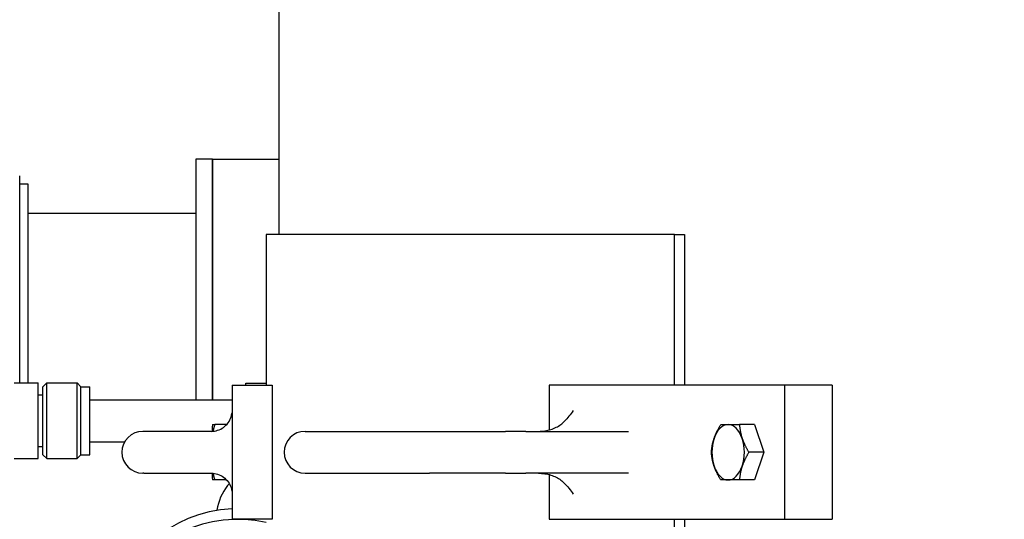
# Model space of a CAD drawing. Header units: inches. Extents: x 36 to 1719, y -84 to 1122.
# Tile 487 of 571: x 655.79 to 670.48, y 811.49 to 818.95. Entities that reach past the tile are written whole.
import ezdxf

# ---------------------------------------------------------------- set-up
doc = ezdxf.new("R2010")
doc.units = ezdxf.units.IN
doc.header["$LTSCALE"] = 48
doc.header["$MEASUREMENT"] = 0
doc.layers.add('Dimension (ANSI)', color=7, linetype='Continuous', lineweight=25)
doc.layers.add('Visible (ANSI)', color=7, linetype='Continuous', lineweight=30)
doc.styles.add('Note Text (ANSI)', font='tahoma.ttf')
doc.dimstyles.new('Architectural (ANSI)', dxfattribs={"dimscale": 48, "dimtxt": 0.125, "dimasz": 0.098425, "dimexe": 0.125, "dimexo": 0.0625, "dimgap": 0.031496, "dimtad": 0, "dimtih": 1, "dimtoh": 1, "dimdec": 4, "dimrnd": 1e-08, "dimzin": 3, "dimdsep": 46, "dimlunit": 4, "dimtxsty": 'Note Text (ANSI)', "dimcen": 0.09, "dimdle": 0.393701, "dimclrd": 256, "dimclre": 256, "dimclrt": 256, "dimadec": 0, "dimazin": 3, "dimtfac": 0.96, "dimtofl": 0, "dimtmove": 0, "dimatfit": 3, "dimfxl": 1, "dimfrac": 2, "dimtolj": 1, "dimtzin": 12, "dimlwd": -1, "dimlwe": -1, "dimarcsym": 0})

# ---------------------------------------------------------------- blocks, each defined once
blk = doc.blocks.new('*D22')
at = {"layer": 'Defpoints', "color": 0, "transparency": 16777216}
for p in [(702.014, 1001.053), (609.741, 760.491), (738.918, 760.491)]:
    blk.add_point(p, dxfattribs=at)
at = {"layer": 'Dimension (ANSI)', "transparency": 16777216}
for p, q in [((699.014, 1001.053), (603.741, 1001.053)), ((609.741, 996.328), (609.741, 900.572)), ((609.741, 765.216), (609.741, 889.973)), ((735.918, 760.491), (603.741, 760.491))]:
    blk.add_line(p, q, dxfattribs=at)
for points in [[(608.953, 996.328), (610.528, 996.328), (609.741, 1001.053)], [(608.953, 765.216), (610.528, 765.216), (609.741, 760.491)]]:
    blk.add_solid(points, dxfattribs=at)
at = {"layer": 'Dimension (ANSI)', "transparency": 16777216, "insert": (589.782, 899.06), "char_height": 6, "attachment_point": 1, "style": 'Note Text (ANSI)'}
blk.add_mtext('\\A1;20\'-0 9/16"', dxfattribs=at)

msp = doc.modelspace()

# ---------------------------------------------------------------- linework, layer by layer
at = {"layer": 'Visible (ANSI)'}
for p, q in [((659.65671, 820.1246), (659.65671, 815.7414)), ((658.41768, 816.8664), (658.41768, 813.27452)), ((658.66768, 816.8664), (658.41768, 816.8664)), ((658.66768, 816.8664), (658.66768, 813.27452)), ((658.66768, 816.8664), (659.65671, 816.8664)), ((658.66768, 813.27452), (658.66768, 816.8664)), ((655.79268, 813.52591), (655.79268, 816.6164)), ((655.91768, 816.4914), (655.79268, 816.4914)), ((655.91768, 813.52591), (655.91768, 816.4914)), ((658.41768, 816.0539), (655.91768, 816.0539)), ((665.55751, 815.7414), (659.46921, 815.7414)), ((659.46921, 815.7414), (659.46921, 813.4914)), ((665.55751, 813.4914), (665.55751, 815.7414)), ((665.55751, 815.7414), (665.70964, 815.7414)), ((665.70964, 815.7414), (665.70964, 813.4914)), ((655.71041, 813.52591), (656.06785, 813.52591)), ((656.06785, 812.39814), (656.06785, 813.52591)), ((656.13956, 813.46938), (656.19596, 813.52591)), ((656.13956, 812.45467), (656.13956, 813.46938)), ((656.19596, 812.39814), (656.19596, 813.52591)), ((656.19596, 813.52591), (656.64869, 813.52591)), ((656.64869, 812.39814), (656.64869, 813.52591)), ((656.70509, 813.46938), (656.64869, 813.52591)), ((656.70509, 812.45467), (656.70509, 813.46938)), ((656.70509, 813.46938), (656.839, 813.46938)), ((656.839, 812.45467), (656.839, 813.46938)), ((658.95949, 813.4914), (659.55645, 813.4914)), ((658.95949, 813.4914), (658.95949, 812.50503)), ((659.16768, 813.4914), (659.16768, 813.52452)), ((659.16768, 813.52452), (659.46921, 813.52452)), ((659.55645, 813.4914), (659.55645, 811.4914)), ((663.69046, 813.4914), (663.69046, 812.8246)), ((667.19776, 813.4914), (663.69046, 813.4914)), ((667.19776, 813.4914), (667.19776, 811.4914)), ((667.91091, 813.4914), (667.19776, 813.4914)), ((667.91091, 813.4914), (667.91091, 811.4914)), ((656.06785, 813.34676), (656.13956, 813.34676)), ((656.839, 813.27452), (658.95949, 813.27452)), ((658.66646, 812.90477), (658.66647, 812.90478)), ((658.87889, 812.90478), (658.70244, 812.90478)), ((666.75272, 812.90478), (666.52873, 812.90478)), ((666.75272, 812.90478), (666.89223, 812.4914)), ((657.64208, 812.8039), (657.62939, 812.8039)), ((658.1916, 812.8039), (657.64208, 812.8039)), ((658.64763, 812.8039), (658.1916, 812.8039)), ((660.04889, 812.8039), (661.9051, 812.8039)), ((661.9051, 812.8039), (663.03744, 812.8039)), ((663.34404, 812.8039), (663.03744, 812.8039)), ((663.34404, 812.8039), (664.87421, 812.8039)), ((656.06785, 812.57729), (656.13956, 812.57729)), ((656.839, 812.64952), (657.35985, 812.64952)), ((656.13956, 812.45467), (656.19596, 812.39814)), ((656.70509, 812.45467), (656.64869, 812.39814)), ((656.70509, 812.45467), (656.839, 812.45467)), ((658.95949, 812.50503), (658.95949, 812.47776)), ((658.95949, 812.47776), (658.95949, 811.4914)), ((666.89223, 812.4914), (666.66824, 812.4914)), ((666.89223, 812.4914), (666.75272, 812.07801)), ((655.71041, 812.39814), (656.06785, 812.39814)), ((656.19596, 812.39814), (656.64869, 812.39814)), ((657.64208, 812.1789), (657.62939, 812.1789)), ((657.64208, 812.1789), (658.1916, 812.1789)), ((658.1916, 812.1789), (658.64763, 812.1789)), ((660.04889, 812.1789), (661.9051, 812.1789)), ((663.03744, 812.1789), (661.9051, 812.1789)), ((663.03744, 812.1789), (663.34404, 812.1789)), ((664.87421, 812.1789), (663.34404, 812.1789)), ((663.69046, 812.1582), (663.69046, 811.4914)), ((658.66646, 812.07802), (658.66647, 812.07801)), ((658.87889, 812.07801), (658.70244, 812.07801)), ((666.75272, 812.07801), (666.52873, 812.07801)), ((659.55645, 811.4914), (658.95949, 811.4914)), ((663.69046, 811.4914), (667.19776, 811.4914)), ((665.55751, 804.9914), (665.55751, 811.4914)), ((665.70964, 811.4914), (665.70964, 804.9914)), ((667.19776, 811.4914), (667.91091, 811.4914))]:
    msp.add_line(p, q, dxfattribs=at)
for centre in [(657.62939, 812.4914), (660.04889, 812.4914)]:
    msp.add_arc(centre, 0.3125, 90, 270, dxfattribs=at)
for centre, major_axis, ratio, start_param, end_param in [((658.66647, 812.4914), (0, 0.41339), 0.00399463, 0.00691901, 0.71183015), ((666.35926, 812.4914), (0, 0.41339), 0.58454884, 0, 1.04719755), ((666.35926, 812.4914), (0, 0.41339), 0.58454884, 5.23598776, 6.28318531), ((666.35926, 812.4914), (0, -0.41339), 0.58454884, 4.1887902, 5.23598776), ((666.35926, 812.4914), (0, 0.41339), 0.58454884, 4.1887902, 5.23598776), ((666.35926, 812.4914), (0, -0.41339), 0.58454884, 5.23598776, 6.28318531), ((666.35926, 812.4914), (0, -0.41339), 0.58454884, 0, 1.04719755), ((658.66647, 812.4914), (0, -0.41339), 0.00399463, 5.57135516, 6.2762663), ((659.04268, 809.90356), (-1.75, 0), 0.90630779, 4.4661768, 7.38134592), ((659.04268, 810.06416), (-1.75, 0), 0.90630779, 4.75994625, 6.28318531)]:
    msp.add_ellipse(centre, major_axis=major_axis, ratio=ratio, start_param=start_param, end_param=end_param, dxfattribs=at)
for points, knots in [([(658.64763, 812.8039), (658.68055, 812.8039), (658.71347, 812.80908), (658.77606, 812.82931), (658.80572, 812.84434), (658.85889, 812.88273), (658.8824, 812.90609), (658.92101, 812.95882), (658.93612, 812.98818), (658.95257, 813.03814), (658.95699, 813.05774), (658.95949, 813.07757)], [-1.57079633, -1.57079633, -1.57079633, -1.57079633, -1.25743829, -1.25743829, -0.94408026, -0.94408026, -0.63072222, -0.63072222, -0.31736419, -0.31736419, -0.12491563, -0.12491563, -0.12491563, -0.12491563]), ([(664.04721, 813.1164), (664.04712, 813.11624), (664.04703, 813.11609), (664.009, 813.05116), (663.96374, 813.00288), (663.91563, 812.95171)], [-0.001682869, -0.001682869, -0.001682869, -0.001682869, 0, 0, 0.698687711, 0.698687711, 0.698687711, 0.698687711]), ([(663.53045, 812.8039), (663.56217, 812.8039), (663.59388, 812.80628), (663.65571, 812.81563), (663.68582, 812.82258), (663.74296, 812.84047), (663.76999, 812.8514), (663.81975, 812.87629), (663.84249, 812.89025), (663.8829, 812.91998), (663.90057, 812.93574), (663.91561, 812.95178)], [-1.570796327, -1.570796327, -1.570796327, -1.570796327, -1.386665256, -1.386665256, -1.202534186, -1.202534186, -1.018403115, -1.018403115, -0.834272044, -0.834272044, -0.650140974, -0.650140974, -0.650140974, -0.650140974]), ([(658.64763, 812.1789), (658.68055, 812.1789), (658.71347, 812.17371), (658.77606, 812.15349), (658.80572, 812.13846), (658.85889, 812.10006), (658.8824, 812.07671), (658.92101, 812.02398), (658.93612, 811.99461), (658.95257, 811.94466), (658.95699, 811.92506), (658.95949, 811.90522)], [-1.57079633, -1.57079633, -1.57079633, -1.57079633, -1.25743829, -1.25743829, -0.94408026, -0.94408026, -0.63072222, -0.63072222, -0.31736419, -0.31736419, -0.12491563, -0.12491563, -0.12491563, -0.12491563]), ([(663.53045, 812.1789), (663.56217, 812.1789), (663.59388, 812.17651), (663.65571, 812.16717), (663.68582, 812.16021), (663.74296, 812.14232), (663.76999, 812.13139), (663.81975, 812.1065), (663.84249, 812.09255), (663.8829, 812.06282), (663.90057, 812.04705), (663.91561, 812.03101)], [-1.570796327, -1.570796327, -1.570796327, -1.570796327, -1.386665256, -1.386665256, -1.202534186, -1.202534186, -1.018403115, -1.018403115, -0.834272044, -0.834272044, -0.650140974, -0.650140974, -0.650140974, -0.650140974]), ([(658.91816, 812.02546), (658.90949, 812.01512), (658.90104, 812.00462), (658.81168, 811.88838), (658.75244, 811.76223), (658.73537, 811.62555)], [4.371756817, 4.371756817, 4.371756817, 4.371756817, 4.398229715, 4.398229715, 4.659652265, 4.659652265, 4.659652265, 4.659652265]), ([(663.91562, 812.03105), (663.96401, 811.97953), (664.00905, 811.93154), (664.04703, 811.86671), (664.04712, 811.86655), (664.04721, 811.8664)], [1.555777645, 1.555777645, 1.555777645, 1.555777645, 2.336114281, 2.336114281, 2.337996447, 2.337996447, 2.337996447, 2.337996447])]:
    msp.add_open_spline(points, degree=3, knots=knots, dxfattribs=at)
for points, weights in [([(658.66647, 812.90478), (658.66647, 812.90478), (658.70244, 812.90478)], [1.00105680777, 1.0427312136, 1.01001874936]), ([(658.70244, 812.90478), (658.68488, 812.85246), (658.67573, 812.80516)], [1.01001874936, 1.02540035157, 1.02433547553]), ([(666.14999, 812.69809), (666.18236, 812.79402), (666.2497, 812.90478)], [1, 1.04314139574, 1.01001874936]), ([(666.2497, 812.90478), (666.29451, 812.90478), (666.35926, 812.90478)], [1.01001874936, 1.04314139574, 1]), ([(666.35926, 812.90478), (666.42401, 812.90478), (666.52873, 812.90478)], [1, 1.04314139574, 1.01001874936]), ([(666.52873, 812.90478), (666.53615, 812.79402), (666.56853, 812.69809)], [1.01001874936, 1.04314139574, 1]), ([(666.11019, 812.4914), (666.11761, 812.60216), (666.14999, 812.69809)], [1.01001874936, 1.04314139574, 1]), ([(666.56853, 812.69809), (666.6009, 812.60216), (666.66824, 812.4914)], [1, 1.04314139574, 1.01001874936]), ([(666.14999, 812.2847), (666.11761, 812.38063), (666.11019, 812.4914)], [1, 1.04314139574, 1.01001874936]), ([(666.66824, 812.4914), (666.6009, 812.38063), (666.56853, 812.2847)], [1.01001874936, 1.04314139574, 1]), ([(666.2497, 812.07801), (666.18236, 812.18878), (666.14999, 812.2847)], [1.01001874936, 1.04314139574, 1]), ([(666.56853, 812.2847), (666.53615, 812.18878), (666.52873, 812.07801)], [1, 1.04314139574, 1.01001874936]), ([(658.67573, 812.17764), (658.68488, 812.13034), (658.70244, 812.07801)], [1.02433547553, 1.02540035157, 1.01001874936]), ([(658.70244, 812.07801), (658.66647, 812.07801), (658.66647, 812.07801)], [1.01001874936, 1.0427312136, 1.00105680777]), ([(666.35926, 812.07801), (666.29451, 812.07801), (666.2497, 812.07801)], [1, 1.04314139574, 1.01001874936]), ([(666.52873, 812.07801), (666.42401, 812.07801), (666.35926, 812.07801)], [1.01001874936, 1.04314139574, 1])]:
    msp.add_rational_spline(points, weights, degree=2, dxfattribs=at)

# ---------------------------------------------------------------- dimensions: what is measured, and where the dimension line sits
at = {"layer": 'Dimension (ANSI)'}
dim = msp.add_linear_dim(base=(609.7408, 760.4914), p1=(702.01418, 1001.0529), p2=(738.91768, 760.4914), angle=270, dimstyle='Architectural (ANSI)', override={"dimgap": 0.031496, "dimdec": 4, "dimlfac": 1, "dimtol": 0, "dimlim": 0, "dimtp": 0, "dimtm": 0, "dimtdec": 2, "dimatfit": 1}, dxfattribs=at)
dim.commit()
dim.dimension.update_dxf_attribs({"geometry": '*D22', "text_midpoint": (609.7408, 895.27215), "dimtype": 160})

doc.saveas('drawing.dxf')
